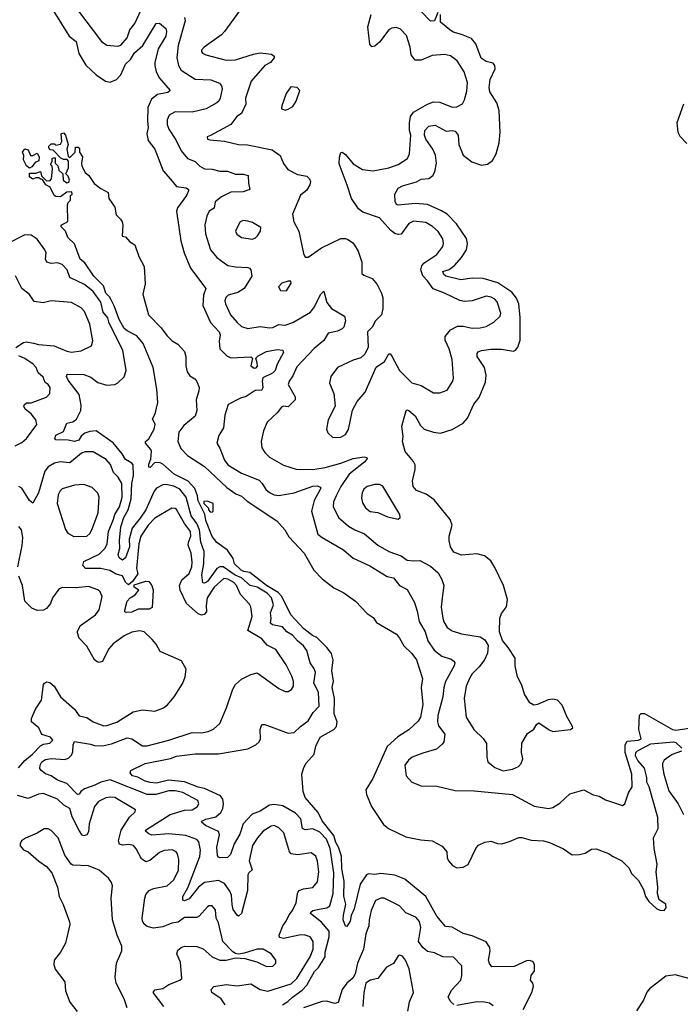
# Model space of a CAD drawing. Extents: x 1839239 to 1929705, y 762242 to 910352.
# Tile 318 of 429: x 1874421 to 1878688, y 882019 to 888382. Entities that reach past the tile are written whole.
import ezdxf

# ---------------------------------------------------------------- set-up
doc = ezdxf.new("R2010")
doc.units = 0

msp = doc.modelspace()

# ---------------------------------------------------------------- linework, layer by layer
at = {"layer": '0CON10XD'}
for points in [[(1874794.7, 888444.7), (1874950.4, 888240.4), (1874985, 888216.5), (1875055, 888210), (1875075, 888217.3), (1875114.6, 888265), (1875133.6, 888315), (1875165, 888356.7), (1875226.9, 888493.1)], [(1874642.7, 888435), (1874741.8, 888275), (1874785, 888240.6), (1874802.9, 888162.9), (1874848.1, 888088.1), (1874915, 888024.5), (1874975, 887983.5), (1875005, 887976.9), (1875046.9, 887995), (1875074.7, 888025), (1875104.6, 888095), (1875136.4, 888123.6), (1875162.4, 888167.6), (1875216.7, 888215), (1875303.6, 888356.4), (1875325, 888360), (1875364.5, 888324.5), (1875368.9, 888305), (1875364.5, 888275.5), (1875316.2, 888193.8), (1875293.1, 888105), (1875293.1, 888085), (1875302.3, 888045), (1875323.3, 888003.3), (1875393.8, 887925), (1875378.2, 887911.8), (1875311.1, 887898.9), (1875272.3, 887867.7), (1875249.7, 887815), (1875246.2, 887726.2), (1875252.1, 887685), (1875241.5, 887645), (1875250.7, 887600.7), (1875295, 887544), (1875347.6, 887405), (1875395, 887350.8), (1875435, 887304), (1875495.6, 887295.6), (1875511.2, 887285), (1875512.5, 887275), (1875498.9, 887245), (1875439.5, 887165), (1875433.6, 887145), (1875461.5, 886951.5), (1875483.3, 886875), (1875525, 886776), (1875623.3, 886645), (1875608.9, 886601.1), (1875603.8, 886535), (1875652.9, 886425), (1875710.3, 886365), (1875715.8, 886345), (1875710.4, 886305), (1875714, 886255), (1875758.5, 886208.5), (1875785, 886196.4), (1875913.8, 886203.8), (1875924.4, 886194.4), (1875913.8, 886145), (1875935, 886129.1), (1875948.2, 886131.8), (1875956.9, 886143.1), (1875956.2, 886165), (1875945.6, 886195), (1875961.7, 886208.3), (1876015, 886237.5), (1876085, 886250), (1876120, 886245), (1876125, 886230), (1876083.9, 886155), (1876072.2, 886115), (1876055, 886097.6), (1875992.4, 886067.6), (1875986.9, 886045), (1875992.2, 886005), (1875985, 885987.5), (1875942, 885985), (1875885, 885946.7), (1875848, 885935), (1875768, 885895), (1875746.7, 885825), (1875738.6, 885745), (1875707.1, 885695), (1875694.3, 885645), (1875713.3, 885613.3), (1875743.8, 885535), (1875765, 885505.6), (1875855, 885452.1), (1875968.9, 885405), (1875988.5, 885385), (1876011.8, 885345), (1876035, 885325.4), (1876065, 885312), (1876095, 885307.5), (1876195, 885324.6), (1876315, 885367.8), (1876345, 885369.1), (1876361.5, 885361.5), (1876365.6, 885355), (1876361.5, 885345), (1876322.7, 885275), (1876305.9, 885205), (1876347.4, 885057.4), (1876374, 885035), (1876512.9, 884955), (1876575, 884901.1), (1876682.6, 884852.6), (1876794.2, 884784.2), (1876835, 884773.8), (1876875, 884725.6), (1876925, 884698.6), (1876971.5, 884615), (1876989.7, 884559.7), (1877001.8, 884491.8), (1877040.4, 884425), (1877057.5, 884367.5), (1877098.2, 884308.2), (1877149.1, 884269.1), (1877208.5, 884248.5), (1877226.3, 884236.3), (1877231.9, 884225), (1877228.8, 884205), (1877172.7, 884105), (1877160.9, 884065), (1877154.8, 884005), (1877121.4, 883885), (1877119.6, 883845), (1877127.4, 883817.4), (1877167.1, 883765), (1877160.6, 883715), (1877151.2, 883698.8), (1877113.1, 883666.9), (1877025, 883642.5), (1876956.2, 883615), (1876932.6, 883597.4), (1876910, 883565), (1876918.6, 883495), (1876954.5, 883454.5), (1877015, 883430), (1877115, 883429.4), (1877235, 883399.4), (1877357.8, 883397.8), (1877605, 883373.8), (1877745, 883299.1), (1877836.4, 883283.6), (1877865, 883291.1), (1877910.6, 883319.4), (1877975, 883378.8), (1878065, 883404.2), (1878125, 883372.9), (1878165, 883363.8), (1878205, 883340.6), (1878315.8, 883304.2), (1878330, 883315), (1878353.8, 883385), (1878378.1, 883425), (1878375.4, 883505), (1878332.1, 883645), (1878332.8, 883695), (1878345, 883719.6), (1878417.5, 883725), (1878435.6, 883735), (1878420.8, 883795), (1878425, 883887.5), (1878435, 883897.5), (1878457.7, 883897.7), (1878637.5, 883795), (1878660.3, 883790.3), (1878745, 883802.9)], [(1875486.1, 888395), (1875489.6, 888375), (1875445.3, 888215), (1875436, 888135), (1875446.9, 888085), (1875464.8, 888054.8), (1875555, 887996.6), (1875655, 887992.7), (1875711.5, 887971.5), (1875724.4, 887955), (1875729.5, 887935), (1875715.4, 887875.4), (1875707.1, 887855), (1875695.5, 887845), (1875625, 887804.6), (1875535, 887784.6), (1875425, 887785.3), (1875386.2, 887765), (1875372.8, 887735), (1875373.3, 887705), (1875383.9, 887675), (1875430.4, 887605), (1875464.3, 887534.3), (1875505.3, 887485.3), (1875555, 887465.4), (1875584.8, 887434.8), (1875615, 887416.9), (1875665, 887415.3), (1875715, 887402.2), (1875763.6, 887403.6), (1875815, 887383.1), (1875865, 887382.9), (1875897.5, 887375), (1875898.6, 887325), (1875907.5, 887285), (1875865, 887270), (1875785, 887266.5), (1875725, 887236.2), (1875684.5, 887205), (1875677.4, 887162.6), (1875646, 887144), (1875629.1, 887110.9), (1875617.3, 887055), (1875621.4, 886998.6), (1875653.1, 886895), (1875695, 886844.5), (1875765, 886793.8), (1875814.7, 886784.7), (1875895, 886780.9), (1875906.7, 886776.7), (1875913.5, 886765), (1875920.8, 886725), (1875871.2, 886645), (1875831.2, 886618.8), (1875768.3, 886601.7), (1875753.6, 886586.4), (1875747.1, 886565), (1875750.4, 886545), (1875783.6, 886475), (1875825, 886424.3), (1875855, 886398.6), (1875895, 886386.7), (1875975, 886398.9), (1876035, 886390), (1876056.9, 886393.1), (1876095, 886411.1), (1876135, 886406.5), (1876185.6, 886424.4), (1876298.8, 886491.2), (1876325.5, 886525), (1876365, 886606), (1876385, 886626.2), (1876404.6, 886555), (1876435, 886514.4), (1876520, 886465), (1876526.7, 886435), (1876515.6, 886395), (1876505, 886382.9), (1876475, 886368.6), (1876414.5, 886355), (1876385, 886308.9), (1876323.7, 886256.3), (1876211.9, 886138.1), (1876185, 886080), (1876160.9, 886045), (1876155.5, 886025), (1876200, 885945), (1876200, 885925), (1876155, 885880), (1876125, 885883.2), (1876112.7, 885877.3), (1876085, 885841.1), (1876019.1, 885780.9), (1875995.5, 885725), (1875980.5, 885655), (1875985.6, 885615), (1876004.6, 885584.6), (1876035.4, 885555.4), (1876125, 885502.5), (1876207.9, 885477.9), (1876315.4, 885475.4), (1876395, 885487.7), (1876495, 885515.3), (1876576.2, 885546.2), (1876645.9, 885555.9), (1876663, 885553), (1876666.7, 885545), (1876650.8, 885525), (1876549.7, 885445), (1876496.1, 885365), (1876464.8, 885305.2), (1876449.3, 885265), (1876446.4, 885235), (1876481.2, 885165), (1876545, 885109.6), (1876585, 885083.9), (1876648.2, 885058.2), (1876735, 884986.5), (1876805, 884945.6), (1876885, 884916.4), (1876925, 884889.2), (1876965, 884883.8), (1877005, 884887.8), (1877075, 884850), (1877125, 884808), (1877148.9, 884765), (1877161.1, 884725), (1877151.7, 884661.7), (1877144.5, 884585), (1877154.5, 884515), (1877161.2, 884491.2), (1877183.3, 884453.3), (1877215, 884432.5), (1877275, 884412.1), (1877395, 884394.3), (1877425, 884374.3), (1877447.5, 884337.5), (1877443.1, 884286.9), (1877424.2, 884245.8), (1877389.6, 884200.4), (1877343.6, 884155), (1877326.5, 884125), (1877306.3, 884073.7), (1877292.9, 883995), (1877304.4, 883875), (1877355, 883794.2), (1877415.7, 883735.7), (1877436.2, 883705), (1877438, 883615), (1877445.8, 883585.8), (1877489.8, 883549.8), (1877545, 883527.8), (1877605, 883538.1), (1877643.8, 883555), (1877660, 883575), (1877670.8, 883605), (1877661.9, 883645), (1877664.3, 883705.7), (1877701.7, 883768.3), (1877743, 883797), (1877760.7, 883829.3), (1877775, 883837.5), (1877841.5, 883791.5), (1877865, 883782.2), (1877980, 883795), (1877993.3, 883805), (1877992, 883815), (1877955, 883878), (1877925, 883950.8), (1877895, 883984.4), (1877865, 883989.6), (1877835, 883986.2), (1877765, 883955.6), (1877741.4, 883951.4), (1877716.8, 883966.8), (1877682.8, 884022.8), (1877665, 884081.4), (1877636.2, 884135), (1877622.4, 884205), (1877620.8, 884255), (1877576.8, 884325), (1877539.9, 884369.9), (1877520.7, 884425), (1877522.1, 884515), (1877534.4, 884545), (1877565, 884587.5), (1877572.7, 884635), (1877545.9, 884725), (1877491.3, 884841.3)], [(1875840.9, 888439.1), (1875744.2, 888305), (1875725.5, 888284.5), (1875613.3, 888205), (1875596.2, 888185), (1875596.2, 888175), (1875601.2, 888165), (1875622.5, 888155), (1875755, 888120), (1875815, 888121.2), (1875930.5, 888159.5), (1875975, 888167.1), (1876048.3, 888158.3), (1876065, 888146.7), (1876065.8, 888135), (1876040.6, 888105), (1876004.3, 888085.7), (1875915.4, 887984.6), (1875880, 887875), (1875882.9, 887835), (1875854.4, 887775), (1875824.8, 887755.2), (1875785.6, 887705), (1875653.3, 887633.3), (1875631.2, 887625), (1875635, 887610), (1875650, 887605), (1875745, 887595.6), (1875835, 887574.5), (1875893.3, 887573.3), (1876051.2, 887541.2), (1876103.1, 887505), (1876125, 887451.2), (1876152.6, 887412.6), (1876215, 887382), (1876275, 887370), (1876294.1, 887354.1), (1876300, 887335), (1876296.2, 887315), (1876273.1, 887276.9), (1876235, 887248), (1876184, 887125), (1876192, 887075), (1876224.3, 887015), (1876255, 886870), (1876265, 886847.5), (1876285, 886846.7), (1876371.7, 886908.3), (1876495, 886967.5), (1876525, 886968), (1876541.2, 886961.2), (1876571.7, 886941.7), (1876584, 886925), (1876608, 886885), (1876632, 886815), (1876631.2, 886741.2), (1876645, 886730), (1876698.7, 886708.7), (1876729.4, 886669.4), (1876757.5, 886615), (1876766.7, 886585), (1876767.1, 886515), (1876758.8, 886475), (1876719.2, 886435), (1876697.5, 886395), (1876668.8, 886365), (1876672.2, 886265), (1876650.3, 886219.7), (1876624.3, 886195.7), (1876575, 886181.4), (1876475, 886134), (1876432, 886075), (1876422.3, 886032.3), (1876450, 885965), (1876460, 885885), (1876414.1, 885795.9), (1876403.3, 885735), (1876411.7, 885711.7), (1876445, 885682), (1876495.5, 885684.5), (1876525, 885702), (1876545, 885732.5), (1876571.3, 885858.7), (1876601.2, 885915), (1876653.3, 885975), (1876724.2, 886135.8), (1876777.6, 886172.4), (1876805, 886223.3), (1876815, 886223.3), (1876825, 886208), (1876874.2, 886115), (1876954.6, 886034.6), (1877015, 886017.5), (1877095, 885969.2), (1877135, 885969.2), (1877183, 885987), (1877220, 886045), (1877222.5, 886065), (1877215.5, 886185.5), (1877195.4, 886255), (1877170.2, 886310.2), (1877170.6, 886335), (1877205, 886377.1), (1877249.3, 886400.7), (1877285, 886401.5), (1877345, 886388.2), (1877395, 886389.5), (1877435, 886398.9), (1877485, 886427.1), (1877524.2, 886465), (1877530, 886485), (1877505, 886557.5), (1877490, 886575), (1877467.5, 886587.5), (1877435, 886595.5), (1877345, 886564.4), (1877295, 886559.4), (1877265, 886566.7), (1877166, 886615), (1877092.8, 886642.8), (1877056.4, 886695), (1877025, 886725.5), (1877013.1, 886765), (1877018.7, 886791.3), (1877031, 886809), (1877116.5, 886865), (1877155.6, 886915), (1877159.5, 886935), (1877154.5, 886965), (1877125, 887012.2), (1877088.1, 887045), (1877045, 887070.4), (1876965, 887080), (1876934.6, 887065), (1876885, 886995.4), (1876865, 886992.5), (1876845, 886999.2), (1876819.1, 887019.1), (1876745, 887101.5), (1876638.8, 887138.8), (1876610, 887160), (1876565.3, 887225.3), (1876536.7, 887313.3), (1876485, 887450), (1876487.5, 887492.5), (1876496.4, 887523.6), (1876505, 887526), (1876525, 887510), (1876575, 887450), (1876635, 887412.5), (1876705.3, 887404.7), (1876805, 887423.3), (1876866.7, 887445), (1876925.4, 887484.6), (1876939.2, 887515), (1876948.1, 887635), (1876940, 887665), (1876938.3, 887715), (1876946.5, 887755), (1876965, 887783.5), (1877055, 887835.3), (1877095, 887850.8), (1877135, 887848.8), (1877215.7, 887815.7), (1877245, 887818.6), (1877281.1, 887838.9), (1877295.5, 887864.5), (1877309.8, 887920.2), (1877313.8, 887975), (1877292.3, 888045), (1877247.8, 888115), (1877205, 888147.5), (1877165, 888156.5), (1877085, 888151.1), (1877015, 888120.8), (1876975, 888120), (1876948.9, 888155), (1876944.5, 888205), (1876919.2, 888279.2), (1876881.3, 888321.3), (1876855, 888331.4), (1876825, 888327.1), (1876805, 888315.8), (1876745, 888236), (1876715, 888211.2), (1876695, 888206.7), (1876682.7, 888222.7), (1876670.9, 888335), (1876692.5, 888415)], [(1877491.3, 884841.3), (1877465, 884885.4), (1877423.5, 884916.5), (1877375, 884928.8), (1877275, 884920.4), (1877225, 884940.5), (1877204.1, 884974.1), (1877195.4, 885015), (1877194.6, 885045), (1877215.8, 885115), (1877202.1, 885152.1), (1877098.9, 885278.9), (1877045.8, 885315), (1876985, 885340), (1876963.9, 885365), (1876957.9, 885402.1), (1876975.3, 885475), (1876975.5, 885505), (1876965, 885525.8), (1876910.3, 885590.3), (1876894.7, 885655), (1876898.3, 885688.3), (1876890, 885755), (1876916.7, 885855), (1876925, 885861.2), (1876935, 885856), (1876975, 885820.6), (1877009.8, 885759.8), (1877035, 885735.2), (1877095, 885715.3), (1877139.8, 885709.8), (1877215, 885732.5), (1877286.7, 885775), (1877313.3, 885806.7), (1877353.8, 885896.2), (1877389.3, 885940.7), (1877430.2, 886039.8), (1877435.3, 886084.7), (1877422.7, 886135), (1877375.4, 886205), (1877375.4, 886224.6), (1877383.1, 886235), (1877405.3, 886244.7), (1877465, 886253.3), (1877533.3, 886253.3), (1877611.2, 886238.8), (1877625, 886246), (1877639.2, 886265), (1877655, 886310), (1877653.7, 886456.3), (1877646.3, 886545), (1877631, 886581), (1877601.3, 886621.3), (1877510.4, 886680.4), (1877415, 886708.1), (1877345, 886710.2), (1877270.1, 886700.1), (1877173.4, 886723.4), (1877160.7, 886735), (1877153.6, 886755), (1877195, 886766.7), (1877231.6, 886795), (1877275, 886844), (1877307.8, 886895), (1877313.4, 886935), (1877306.9, 886966.9), (1877242.3, 887062.3), (1877181.5, 887125), (1877146.6, 887146.6), (1877056.5, 887186.5), (1876975, 887194.5), (1876865, 887183.6), (1876855, 887187.8), (1876846.6, 887206.6), (1876844.1, 887255), (1876866.8, 887293.2), (1876893, 887307), (1876985, 887333.8), (1877015, 887350.6), (1877064.2, 887355), (1877090.5, 887375), (1877102.4, 887397.6), (1877114.4, 887455), (1877106.2, 887506.2), (1877090, 887545), (1877045, 887608.6), (1877036.7, 887635), (1877038.2, 887665), (1877065, 887693.3), (1877105, 887700.8), (1877175, 887660.4), (1877215, 887665.9), (1877235, 887662.1), (1877253.1, 887635), (1877258.8, 887575), (1877285.7, 887505.7), (1877342.6, 887462.6), (1877405, 887442.4), (1877442.2, 887447.8), (1877475, 887472.7), (1877500, 887515), (1877518.3, 887585), (1877524.9, 887655), (1877518.9, 887795), (1877504.1, 887845), (1877457.9, 887915), (1877454.1, 887944.1), (1877460, 887995), (1877492, 888065), (1877491.2, 888085), (1877479.7, 888099.7), (1877435, 888111.8), (1877402, 888132), (1877367.7, 888225), (1877339.3, 888259.3), (1877275, 888286.7), (1877221.2, 888301.2), (1877200, 888315), (1877140, 888365), (1877140, 888415)], [(1877121.7, 888428.3), (1877100, 888375), (1877075, 888372), (1877014.8, 888434.8)], [(1876135, 887796.7), (1876155, 887803.8), (1876185, 887820), (1876208, 887855), (1876231.2, 887925), (1876213.9, 887943.9), (1876172, 887948), (1876142, 887905), (1876114, 887825), (1876113.3, 887805), (1876135, 887796.7)], [(1878710, 887835), (1878665.6, 887715), (1878671.9, 887655), (1878685, 887628), (1878731.1, 887581.1)], [(1877674.4, 881985), (1877730, 882095), (1877739.4, 882135), (1877736, 882155), (1877720, 882175), (1877725.5, 882205), (1877746.2, 882235), (1877746, 882276), (1877735.8, 882295), (1877711.4, 882301.4), (1877695, 882299.6), (1877615, 882263.2), (1877471.2, 882261.2), (1877455, 882281.4), (1877448.9, 882305), (1877459.5, 882365), (1877457.3, 882385), (1877435, 882423.2), (1877345, 882460.5), (1877285, 882476.4), (1877215, 882516.2), (1877172.2, 882522.2), (1877115, 882589.2), (1877045, 882716.5), (1876908.1, 882828.1), (1876845, 882853.3), (1876755, 882863.2), (1876715, 882858), (1876675, 882861.5), (1876662.2, 882855), (1876620, 882795), (1876581.8, 882635), (1876563.2, 882593.2), (1876556.4, 882555), (1876535, 882522.5), (1876525, 882524), (1876511.3, 882565), (1876511.9, 882595), (1876528.9, 882665), (1876515, 882717.5), (1876516.7, 882815), (1876501.7, 882895), (1876500.4, 882975), (1876480.6, 883035), (1876463.9, 883065), (1876449.8, 883109.8), (1876374.8, 883205), (1876348.2, 883258.2), (1876265, 883354.3), (1876252.2, 883395), (1876244.6, 883505.4), (1876255, 883543.1), (1876270.4, 883575), (1876323.1, 883635), (1876335, 883686.7), (1876362.9, 883745), (1876450, 883795), (1876467.8, 883815), (1876471.9, 883845), (1876453.5, 883895), (1876454, 883994), (1876438.8, 884065), (1876447.9, 884107.9), (1876438.1, 884175), (1876447, 884243), (1876436.4, 884285), (1876405.5, 884325.5), (1876340.2, 884390.2), (1876313, 884403), (1876256.8, 884445), (1876173.6, 884535), (1876113.6, 884653.6), (1876090.8, 884680.8), (1876015, 884725.8), (1875908.3, 884808.3), (1875869.4, 884815), (1875852.1, 884825), (1875808.8, 884865), (1875799.5, 884899.5), (1875764.1, 884954.1), (1875695, 885004), (1875665, 885042), (1875624, 885145), (1875617, 885187), (1875595, 885230), (1875575, 885272.5), (1875570, 885305), (1875552.3, 885352.3), (1875509.3, 885399.3), (1875418.5, 885445), (1875345, 885509.2), (1875325, 885519.2), (1875292, 885518), (1875265, 885487.5), (1875255, 885490), (1875255, 885510), (1875268.6, 885541.4), (1875272.4, 885592.4), (1875268.6, 885605), (1875233.8, 885645), (1875233.3, 885655), (1875255, 885672.5), (1875290.6, 885735), (1875296.1, 885766.1), (1875278.3, 885801.7), (1875296.7, 885835), (1875313, 885907), (1875308, 885995), (1875283.8, 886135), (1875218.5, 886288.5), (1875178, 886338), (1875115, 886370), (1875095, 886386.9), (1875062.7, 886445), (1875032.1, 886532.1), (1875011.5, 886571.5), (1875001.5, 886591.5), (1874977.5, 886615), (1874962.4, 886662.4), (1874901.1, 886725), (1874841.3, 886811.3), (1874812.5, 886835), (1874775, 886932.5), (1874732.5, 886975), (1874717.5, 887015), (1874687.5, 887045), (1874693.9, 887056.1), (1874731.7, 887078.3), (1874730, 887185), (1874735, 887200), (1874750, 887215), (1874750, 887245), (1874760, 887255), (1874758.3, 887268.3), (1874725, 887267.5), (1874685, 887237.5), (1874655, 887238.8), (1874643.8, 887245), (1874618.3, 887298.3), (1874590, 887315), (1874568.3, 887348.3), (1874555, 887350), (1874545, 887360), (1874525, 887360), (1874505, 887350), (1874484.3, 887365.7), (1874485, 887390), (1874525, 887390), (1874555, 887400), (1874561.7, 887371.7), (1874591.7, 887341.7), (1874615, 887340), (1874626.4, 887353.6), (1874632.5, 887415), (1874630, 887435), (1874620, 887445), (1874630, 887465), (1874630, 887485), (1874645, 887490), (1874650, 887485), (1874650, 887455), (1874667, 887437), (1874675, 887410), (1874700, 887385), (1874702.5, 887345), (1874725, 887327.5), (1874739.3, 887330.7), (1874742.5, 887345), (1874735, 887370), (1874720, 887385), (1874737.5, 887425), (1874737, 887467), (1874727.5, 887477.5), (1874705, 887477.5), (1874686.2, 887486.2), (1874638.3, 887538.3), (1874615, 887540), (1874610, 887555), (1874610, 887565), (1874625, 887580), (1874645, 887580), (1874655, 887570), (1874685, 887577.5), (1874693.3, 887595), (1874690, 887645), (1874705, 887650), (1874716.2, 887636.2), (1874733.8, 887575), (1874726.2, 887545), (1874735, 887500), (1874745, 887490), (1874780, 887525), (1874781.7, 887558.3), (1874798.3, 887558.3), (1874807, 887547), (1874807.5, 887525), (1874826.7, 887495), (1874820, 887455), (1874823.3, 887435), (1874843.9, 887393.9), (1874867.5, 887375), (1874902.3, 887322.3), (1874945, 887290), (1874992.5, 887265), (1874997.5, 887225), (1875035, 887170), (1875045, 887120), (1875073, 887093), (1875082.5, 887075), (1875086.7, 887055), (1875082.5, 886982.5), (1875105, 886977.5), (1875132, 886945), (1875165.6, 886925.6), (1875190.9, 886850.9), (1875225, 886787.5), (1875231.2, 886675), (1875217, 886607), (1875253.8, 886475), (1875335, 886391.2), (1875371.7, 886341.7), (1875406.9, 886306.9), (1875443.3, 886285), (1875485, 886237.5), (1875493.8, 886205), (1875493.8, 886145), (1875504, 886105), (1875520.3, 886080.3), (1875551.7, 886061.7), (1875565, 886042.5), (1875580, 886005), (1875577.7, 885982.3), (1875560.5, 885925), (1875564.4, 885855), (1875555, 885818.8), (1875481.3, 885758.7), (1875449.6, 885715), (1875442.2, 885655), (1875461.2, 885611.2), (1875504.7, 885564.7), (1875615, 885494.3), (1875759.3, 885359.3), (1875818.3, 885318.3), (1875855, 885301.4), (1875889.7, 885269.7), (1876083.2, 885143.2), (1876134.3, 885085), (1876160.3, 885040.3), (1876259.5, 884935), (1876322, 884825), (1876375, 884769.2), (1876450.3, 884710.3)], [(1874485, 887422.5), (1874465, 887437.5), (1874446.7, 887475), (1874447, 887503), (1874440, 887525), (1874453.6, 887546.4), (1874475, 887540), (1874490, 887505), (1874507, 887503), (1874535, 887520), (1874546.1, 887496.1), (1874545, 887470), (1874520.7, 887459.3), (1874499.3, 887430.7), (1874485, 887422.5)], [(1875925, 886964.3), (1875945, 886972), (1875958, 886985), (1875976.7, 887015), (1875978.8, 887038.8), (1875925, 887070), (1875895, 887080), (1875865, 887083.3), (1875845, 887076), (1875818.8, 887025), (1875816.2, 887015), (1875823.8, 886995), (1875855, 886974.4), (1875925, 886964.3)], [(1874744.8, 886714.8), (1874727.2, 886765), (1874695, 886800), (1874665, 886809.7), (1874625, 886806.8), (1874595.5, 886815.5), (1874588.9, 886835), (1874592.7, 886875), (1874583.8, 886895), (1874533.6, 886963.6), (1874495, 886989.1), (1874455, 886990.4), (1874345.5, 886934.5)], [(1874510.7, 886290.7), (1874542.5, 886282.5), (1874643.7, 886273.7), (1874725, 886239.2), (1874755, 886233.8), (1874817.5, 886242.5), (1874885, 886273.8), (1874892.7, 886307.3), (1874873.5, 886415), (1874839.4, 886495), (1874819.1, 886519.1), (1874755, 886553.1), (1874625, 886565.8), (1874572.1, 886552.1), (1874515, 886560.8), (1874483.8, 886605), (1874435, 886643.8), (1874395, 886726.7)], [(1876118, 882015), (1876154.1, 882035.9), (1876183.6, 882065), (1876245, 882109.2), (1876276.5, 882143.5), (1876325, 882231.1), (1876352.4, 882257.6), (1876395.2, 882325), (1876395.2, 882355), (1876419.8, 882455), (1876421.1, 882491.1), (1876370.1, 882550.1), (1876300, 882605), (1876301.4, 882615), (1876313.8, 882625), (1876355.8, 882634.2), (1876405, 882641.2), (1876424.4, 882655), (1876446, 882735), (1876450.8, 882869.2), (1876426.1, 883025), (1876402, 883085), (1876360.2, 883130.2), (1876315, 883153), (1876265, 883146.2), (1876247.3, 883155), (1876236.9, 883216.9), (1876203.3, 883253.3), (1876120.6, 883300.6), (1876065, 883310), (1876035.3, 883304.7), (1875975, 883266.2), (1875922.7, 883247.3), (1875863.9, 883185), (1875842.3, 883117.7), (1875806.2, 883055), (1875782.4, 882987.6), (1875762.7, 882967.3), (1875715.8, 882965.8), (1875705, 882970), (1875700, 882980), (1875695.3, 883035), (1875711.9, 883115), (1875705.7, 883135.7), (1875621.9, 883175), (1875596, 883195), (1875602, 883205), (1875624, 883215), (1875689.2, 883230.8), (1875721.2, 883258.8), (1875733.9, 883285), (1875738.2, 883315), (1875732.7, 883345), (1875718.9, 883365), (1875615, 883413.9), (1875575, 883421.4), (1875485, 883457.2), (1875383.3, 883466.7), (1875305, 883448.5), (1875265, 883451.2), (1875231, 883461), (1875185, 883487.1), (1875150, 883495), (1875135.6, 883515), (1875140, 883530), (1875231.9, 883575), (1875395, 883607.4), (1875435, 883621.9), (1875555, 883637.7), (1875705, 883636.8), (1875895, 883669.8), (1875947.5, 883695), (1875967.5, 883715), (1875977.1, 883735), (1875974.5, 883795.5), (1875985, 883826.2), (1876005, 883827.5), (1876155, 883771.9), (1876195, 883774.2), (1876234.3, 883815), (1876285, 883850.6), (1876316.8, 883905), (1876356.5, 883945), (1876351.2, 884035), (1876322, 884095), (1876331.6, 884165), (1876321.5, 884191.5), (1876297.5, 884225), (1876275, 884304.2), (1876255.2, 884335.2), (1876215, 884367.8), (1876183.1, 884405), (1876147.8, 884425), (1876117.8, 884457.8), (1876055, 884471.7), (1876042.1, 884482.1), (1876046.5, 884515), (1876042.2, 884547.8), (1876060.1, 884600.1), (1876047.9, 884645), (1876018.7, 884675), (1875955, 884714.2), (1875910.4, 884725), (1875854.2, 884774.2), (1875812.6, 884792.6), (1875735, 884845.1), (1875715, 884845.8), (1875694.6, 884835.4), (1875635, 884751.5), (1875615, 884739.3), (1875603.4, 884743.4), (1875597, 884795), (1875610.9, 884865), (1875613.5, 884945), (1875591.8, 885005), (1875581.9, 885085), (1875565.9, 885125.9), (1875529.9, 885175), (1875496.9, 885295), (1875455, 885348.6), (1875416.3, 885366.3), (1875365, 885378.8), (1875345, 885376), (1875305, 885353.8), (1875289.4, 885335), (1875237, 885215), (1875199.9, 885160.1), (1875148.6, 885095), (1875129, 885025), (1875130.2, 884975), (1875105.7, 884905), (1875085, 884888.5), (1875063.7, 884903.7), (1875058.1, 884925), (1875068.8, 884965), (1875066.8, 885015), (1875074.6, 885105), (1875093.1, 885165), (1875122.3, 885215), (1875141.1, 885285), (1875144.6, 885385), (1875156.4, 885436.4), (1875154.1, 885504.1), (1875145, 885516.4), (1875105, 885538.5), (1875083.1, 885575), (1875025, 885646.7), (1874915, 885723.9), (1874875, 885721.4), (1874841.4, 885708.6), (1874818.9, 885691.1), (1874802.2, 885665), (1874774.7, 885654.7), (1874735, 885664.3), (1874655, 885666.7), (1874648.8, 885675), (1874655, 885696.2), (1874705, 885721.2), (1874725, 885773.8), (1874765, 885783.3), (1874788.9, 885801.1), (1874815.5, 885855), (1874819.3, 885890.7), (1874805, 885959.2), (1874735, 886052.5), (1874724.4, 886075.6), (1874728.3, 886091.7), (1874835, 886088.5), (1874880.7, 886070.7), (1874925, 886037.3), (1874985, 886020), (1875035, 886024.3), (1875055, 886034), (1875095.4, 886074.6), (1875109.4, 886115), (1875088.2, 886245), (1875000, 886420), (1874990, 886455), (1874960.5, 886490.5), (1874945, 886556.9), (1874895, 886624.1), (1874839.3, 886669.3), (1874744.8, 886714.8)], [(1876145, 886630), (1876175, 886680), (1876171.7, 886691.7), (1876155, 886692.5), (1876115, 886678.8), (1876092.5, 886655), (1876105, 886632.5), (1876145, 886630)], [(1874396.6, 886263.4), (1874445, 886295.5), (1874465, 886300.4), (1874510.7, 886290.7)], [(1874392.5, 885627.5), (1874435, 885649.2), (1874466, 885675), (1874531.5, 885765), (1874526, 885796), (1874494.5, 885835), (1874457.3, 885865), (1874448.8, 885885), (1874451.5, 885895), (1874465, 885905.6), (1874495, 885905.5), (1874595, 885942.5), (1874615, 885966.2), (1874617.8, 886005), (1874605, 886024.6), (1874586.2, 886036.2), (1874572.1, 886072.1), (1874540.2, 886100.2), (1874526.8, 886135), (1874508.5, 886155), (1874455, 886191.8), (1874415, 886210)], [(1875747.8, 882015), (1875722.9, 882055), (1875662.9, 882095), (1875657.8, 882115), (1875675.4, 882134.6), (1875755, 882146.8), (1875825, 882138.8), (1875915, 882150.4), (1875975, 882114.2), (1876025, 882103.8), (1876175, 882150.5), (1876211.6, 882185), (1876297.9, 882325), (1876315.9, 882375), (1876316.9, 882425), (1876298.6, 882455), (1876257.9, 882467.9), (1876226.5, 882466.5), (1876125, 882443.5), (1876099.6, 882449.6), (1876096.7, 882465), (1876120.2, 882525), (1876142.9, 882555), (1876162.1, 882597.9), (1876182.7, 882625), (1876206.3, 882675), (1876215.3, 882735), (1876225, 882753.5), (1876255, 882764.7), (1876315, 882774.6), (1876345, 882810), (1876354, 882875), (1876344.7, 882944.7), (1876334.4, 882975), (1876305, 882997.8), (1876216, 882984), (1876175, 882990.4), (1876164.2, 883005), (1876126.9, 883126.9), (1876095, 883159.1), (1876065, 883174.6), (1876045, 883169.1), (1875993.4, 883136.6), (1875956.5, 883095), (1875925.4, 883045), (1875903.9, 882945), (1875922.3, 882887.7), (1875901, 882869), (1875894.3, 882855), (1875892.9, 882755), (1875855, 882606), (1875835, 882589.2), (1875825, 882595.7), (1875800.8, 882630.8), (1875794.2, 882664.2), (1875788.5, 882725), (1875778.9, 882748.9), (1875745, 882800.4), (1875705, 882818.5), (1875614.3, 882805.7), (1875575.8, 882775), (1875515, 882700.6), (1875485, 882687.5), (1875475, 882691.2), (1875475.6, 882715), (1875508.2, 882771.8), (1875584, 882974), (1875589.7, 883015), (1875579.3, 883069.3), (1875565, 883084), (1875495, 883109), (1875385, 883120.3), (1875275, 883112.7), (1875255, 883119.4), (1875236, 883135), (1875233.8, 883145), (1875393.6, 883246.4), (1875485, 883272.3), (1875535, 883275.4), (1875567.5, 883295), (1875578.5, 883315), (1875571.9, 883335), (1875475, 883388), (1875425, 883398.4), (1875385, 883398.9), (1875300, 883375), (1875245, 883374.8), (1875005, 883468.4), (1874945, 883455.2), (1874906, 883434), (1874839.3, 883410.7), (1874816.6, 883395), (1874805, 883375.7), (1874795, 883374.4), (1874724.8, 883444.8), (1874665, 883466.5), (1874625, 883495.3), (1874588.9, 883508.9), (1874559.4, 883529.4), (1874552.2, 883542.2), (1874554.4, 883565), (1874565, 883585.7), (1874588.4, 883601.6), (1874625, 883606.8), (1874715, 883601.2), (1874738, 883612), (1874755, 883628.8), (1874765, 883650), (1874766.9, 883695), (1874775, 883718), (1874879, 883699), (1874905, 883691.8), (1874955, 883690), (1875015, 883702.7), (1875115, 883741.8), (1875145.3, 883735.3), (1875215, 883690), (1875245, 883688.8), (1875385, 883726.2), (1875535, 883775.5), (1875595, 883773.8), (1875638.1, 883781.9), (1875672.6, 883797.4), (1875715, 883833.8), (1875758.1, 883935), (1875797.1, 884055), (1875815.5, 884084.5), (1875855, 884120.8), (1875915, 884150), (1875955, 884160), (1876095, 884059.2), (1876135, 884040), (1876155, 884039.2), (1876177.8, 884052.2), (1876189.2, 884075), (1876190, 884105), (1876179.4, 884139.4), (1876142.8, 884212.8), (1876075, 884310.8), (1876020.1, 884340.1), (1875985, 884381.4), (1875894.7, 884434.7), (1875923.6, 884525), (1875915, 884587.5), (1875905.6, 884605.6), (1875847.7, 884667.7), (1875822.2, 884725), (1875805, 884745.6), (1875765, 884767.1), (1875740.2, 884769.8), (1875678.2, 884715), (1875633.1, 884645), (1875625.3, 884595), (1875627.3, 884555), (1875612.9, 884537.1), (1875595, 884533.6), (1875575, 884541.5), (1875499.6, 884609.6), (1875457.2, 884695), (1875453.8, 884725), (1875469.1, 884760.9), (1875516.6, 884803.4), (1875532.5, 884845), (1875535.3, 884875), (1875528, 884935), (1875509.8, 884985), (1875510.9, 885005), (1875526.3, 885045), (1875525.2, 885075), (1875486, 885126), (1875435, 885215.6), (1875425, 885223.3), (1875405, 885225.6), (1875295, 885160), (1875250.4, 885115), (1875204.2, 885045), (1875191.6, 884995), (1875175.8, 884835), (1875185, 884800), (1875149.3, 884750.7), (1875125, 884730), (1875105, 884746.2), (1875085, 884786.7), (1875045, 884798.2), (1875002.6, 884822.6), (1874945, 884834.8), (1874846.1, 884836.1), (1874828.8, 884855), (1874835, 884880), (1874935, 884926.7), (1874974.1, 884965.9), (1874986.2, 884995), (1874994.8, 885075), (1875026.1, 885153.9), (1875036.7, 885185), (1875065, 885234.4), (1875082.8, 885295), (1875081.3, 885385), (1875058.1, 885425), (1875028.2, 885455), (1875007.1, 885507.1), (1874979.3, 885539.3), (1874895, 885589.2), (1874845, 885589.2), (1874819.5, 885580.5), (1874745, 885517.6), (1874683.3, 885525), (1874645.8, 885515), (1874605, 885492.7), (1874583.2, 885465), (1874542.1, 885325), (1874505, 885257.5), (1874485, 885274), (1874434.4, 885354.4), (1874415, 885364.3)], [(1874771.7, 885041.7), (1874855, 885043.3), (1874875, 885060.8), (1874887.5, 885085), (1874927.8, 885195), (1874934.4, 885295), (1874925, 885321.2), (1874888.7, 885358.7), (1874835, 885378.6), (1874775, 885374.4), (1874695, 885349.2), (1874682, 885338), (1874668.7, 885311.3), (1874662.5, 885255), (1874716.9, 885086.9), (1874733.2, 885063.2), (1874771.7, 885041.7)], [(1876865, 885153.8), (1876878.8, 885165), (1876875.8, 885185), (1876767, 885367), (1876745, 885378.1), (1876715, 885378.9), (1876666.7, 885365), (1876645, 885347.5), (1876632.9, 885325), (1876628.3, 885291.7), (1876635, 885260), (1876655, 885227.5), (1876685, 885204.4), (1876735, 885197.5), (1876797.9, 885167.9), (1876865, 885153.8)], [(1875665, 885200), (1875670, 885205), (1875670, 885255), (1875635, 885270), (1875611.7, 885268.3), (1875610, 885255), (1875640, 885225), (1875640, 885215), (1875651.7, 885201.7), (1875665, 885200)], [(1874408.8, 884845), (1874437.3, 884982.7), (1874442, 885035), (1874433.1, 885085), (1874415, 885107.3)], [(1874414, 883546), (1874453.3, 883595), (1874504.7, 883635), (1874555, 883689.6), (1874575, 883700.4), (1874615, 883705.3), (1874635.3, 883725), (1874621.2, 883745), (1874565, 883763.1), (1874545.8, 883805.8), (1874498.5, 883845), (1874497.5, 883865), (1874522.2, 883925), (1874561.8, 883985), (1874575.7, 884085), (1874580.8, 884095), (1874595, 884101.9), (1874615, 884097.8), (1874644.7, 884074.7), (1874685.4, 884005), (1874775.3, 883925.3), (1874805, 883883.6), (1874855, 883872.3), (1874895, 883844.7), (1874965, 883818.9), (1874985, 883819.6), (1875047.8, 883842.2), (1875155, 883909.4), (1875215, 883922.1), (1875295, 883912.9), (1875345, 883932), (1875375, 883953.8), (1875420, 884005), (1875474, 884095), (1875490.8, 884135), (1875496.2, 884185), (1875467.3, 884237.3), (1875328.3, 884298.3), (1875302.2, 884345), (1875275.9, 884375.9), (1875225, 884426.5), (1875195, 884432.1), (1875145, 884424.6), (1875095, 884400.5), (1875025, 884348.5), (1874995, 884313.1), (1874955.4, 884234.6), (1874935, 884226.9), (1874921.1, 884231.1), (1874904.3, 884245), (1874854, 884334), (1874804.4, 884385), (1874792.5, 884425), (1874813.8, 884466.2), (1874911.5, 884535), (1874935, 884568.6), (1874954.5, 884655), (1874941.9, 884685), (1874925, 884698.2), (1874865, 884717.9), (1874785, 884711.1), (1874695, 884713.3), (1874675, 884702.5), (1874633.3, 884645), (1874620.7, 884609.3), (1874593.9, 884576.1), (1874575, 884566.7), (1874535, 884563.8), (1874499.5, 884579.5), (1874454, 884625), (1874440, 884725), (1874416.5, 884785)], [(1875110, 884550), (1875101.2, 884555), (1875100.8, 884565), (1875114.6, 884625), (1875134.8, 884645.2), (1875167.9, 884665), (1875190, 884695), (1875160, 884715), (1875160, 884730), (1875235, 884754), (1875255, 884750), (1875275, 884726.2), (1875283.6, 884695), (1875276.2, 884583.8), (1875257.1, 884572.9), (1875187, 884573), (1875145, 884551.8), (1875110, 884550)], [(1876450.3, 884710.3), (1876515, 884678.8), (1876590, 884625), (1876665, 884543.3), (1876705, 884517.5), (1876726.4, 884486.4), (1876855, 884410), (1876875.5, 884385.5), (1876902, 884335), (1876955, 884285.8), (1876984.2, 884245), (1877022.9, 884125), (1877014, 884065), (1877024.5, 883955.5), (1877010.5, 883875), (1876995, 883847.5), (1876935, 883792.5), (1876863.1, 883746.9), (1876795, 883684.2), (1876702.4, 883477.6), (1876658, 883405), (1876661.2, 883375), (1876693.3, 883296.7), (1876771.7, 883181.7), (1876803.9, 883153.9), (1876915, 883102), (1877012.3, 883082.3), (1877086.1, 883076.1), (1877150.5, 883040.5), (1877180, 883005), (1877183.3, 882965), (1877191.2, 882945), (1877216, 882915), (1877245, 882900.6), (1877285.6, 882904.4), (1877318.3, 882921.7), (1877369.3, 883030.7), (1877385, 883046.7), (1877425, 883066.7), (1877465, 883072.5), (1877508.3, 883058.3), (1877535, 883056.7), (1877585, 883070), (1877645.9, 883095.9), (1877665, 883095.8), (1877725, 883078.5), (1877805, 883074.2), (1877844.1, 883064.1), (1877935, 883023.8), (1877990, 882985), (1878035, 882986), (1878074.1, 882995.9), (1878115, 883022), (1878144.1, 883024.1), (1878225, 882993.8), (1878254.4, 882974.4), (1878310, 882945), (1878358.2, 882898.2), (1878373.1, 882865), (1878418.6, 882818.6), (1878449.8, 882759.8), (1878464.4, 882715), (1878485, 882682.9), (1878536.3, 882636.3), (1878556.2, 882626.2), (1878585, 882624.4), (1878597.8, 882642.2), (1878595, 882665.4), (1878552.9, 882692.9), (1878541.4, 882735), (1878544.4, 882775), (1878532.1, 882875), (1878538.5, 882925), (1878518.8, 883025), (1878516.1, 883095), (1878545.5, 883154.5), (1878544.4, 883225), (1878488.1, 883425), (1878473.3, 883455), (1878472.1, 883485), (1878456.6, 883545), (1878414.9, 883594.9), (1878398.3, 883625), (1878401.4, 883645), (1878412.8, 883657.2), (1878498.9, 883701.1), (1878645, 883714.8), (1878659.6, 883709.6), (1878698, 883675)], [(1878696.5, 883655), (1878635, 883632.3), (1878585, 883596.3), (1878572.9, 883575), (1878572.8, 883555), (1878581.5, 883505), (1878615, 883398.9), (1878675.5, 883315), (1878709.1, 883245)], [(1875351.5, 882005), (1875282.5, 882095), (1875295, 882111.4), (1875345, 882120), (1875383.5, 882146.5), (1875455.5, 882174.5), (1875468, 882185), (1875460.9, 882290.9), (1875435.6, 882345), (1875441.7, 882368.3), (1875463.2, 882386.8), (1875485, 882393.6), (1875565, 882392.5), (1875606.3, 882376.3), (1875664, 882325), (1875714.6, 882304.6), (1875755.4, 882304.6), (1875815, 882318.8), (1875875, 882314.2), (1875952.2, 882292.2), (1876015, 882263.1), (1876056.7, 882265), (1876076.2, 882285), (1876076.2, 882305), (1876046, 882345), (1875995, 882374.4), (1875955, 882375.6), (1875871.2, 882348.8), (1875835, 882343.3), (1875815, 882346.2), (1875798.3, 882358.3), (1875733.1, 882425), (1875704.6, 882545), (1875690.6, 882575), (1875685, 882630), (1875664.1, 882654.1), (1875645, 882655.8), (1875635, 882648.6), (1875581, 882589), (1875565, 882580.5), (1875485, 882579.1), (1875445, 882549), (1875405, 882543.9), (1875368.3, 882528.3), (1875345, 882518.8), (1875285, 882510), (1875245, 882520.5), (1875225, 882537.1), (1875214.5, 882555), (1875211.8, 882575), (1875228.6, 882705), (1875235, 882729.4), (1875256.9, 882755), (1875285, 882766.6), (1875374.7, 882785.3), (1875417.7, 882822.3), (1875446, 882885), (1875449.5, 882955), (1875440.7, 882990.7), (1875432, 883005), (1875407, 883017), (1875355, 883013.6), (1875325, 883000), (1875262.1, 882947.9), (1875235, 882939.2), (1875208, 882958), (1875174.2, 883024.2), (1875155.6, 883045), (1875125, 883051.8), (1875085, 883046.2), (1875065, 883054.4), (1875060, 883075), (1875077.5, 883145), (1875131.5, 883228.5), (1875166.9, 883263.1), (1875168.6, 883275), (1875035, 883355.4), (1875005, 883358.2), (1874977.5, 883352.5), (1874931.3, 883328.7), (1874905, 883297.1), (1874869.8, 883185), (1874865, 883134), (1874855, 883114), (1874835, 883107.5), (1874825, 883112), (1874805, 883141.4), (1874760.7, 883230.7), (1874745, 883283.1), (1874705.7, 883305.7), (1874665.3, 883345.3), (1874575, 883381.8), (1874542.3, 883377.7), (1874475, 883349.7), (1874408, 883368)], [(1875115.4, 881995), (1875095.3, 882055), (1875045.2, 882155.2), (1875038.4, 882195), (1875045.6, 882285), (1875080, 882365), (1875082, 882395), (1875051.5, 882465), (1875020, 882565), (1875013.1, 882705), (1875020, 882785), (1875013.8, 882805), (1874994.2, 882834.2), (1874935, 882885.8), (1874865, 882912.9), (1874765, 882918), (1874754.3, 882924.3), (1874712.5, 882982.5), (1874669.2, 883095), (1874625, 883142), (1874605, 883152), (1874578.3, 883151.7), (1874535, 883123.8), (1874457.7, 883092.3), (1874432.5, 883075), (1874423.6, 883056.4), (1874425, 883042.5), (1874445, 883016.7), (1874475, 883003.8), (1874545, 882943.8), (1874595, 882910), (1874628.3, 882868.3), (1874665.7, 882775.7), (1874675.8, 882715), (1874703, 882663), (1874742.3, 882552.3), (1874746, 882535), (1874716.9, 882413.1), (1874683.8, 882355), (1874643.3, 882305), (1874641.2, 882275), (1874651.2, 882245), (1874712, 882165), (1874718, 882105), (1874745, 882032.5), (1874792.3, 881972.3)], [(1877225, 882017.9), (1877206.4, 882035), (1877190, 882065), (1877210.3, 882109.7), (1877271.2, 882175), (1877277.5, 882205), (1877276.8, 882266.8), (1877223.9, 882323.9), (1877155, 882326), (1877101.3, 882351.3), (1877055, 882360.4), (1877025.6, 882385), (1876997.6, 882425), (1877012.7, 882515), (1877003.8, 882553.8), (1876981.1, 882581.1), (1876915, 882610.4), (1876875, 882655.6), (1876775, 882704.3), (1876755, 882705.6), (1876720.2, 882689.8), (1876692.2, 882625), (1876678.7, 882565), (1876677.2, 882525), (1876656.5, 882475), (1876642.9, 882375), (1876602.9, 882285), (1876589.1, 882215), (1876572.3, 882187.7), (1876535, 882156), (1876504.1, 882115), (1876479.1, 882030.9), (1876455.7, 882024.3), (1876405, 882038.2), (1876375, 882037.3), (1876253.9, 881996.1)], [(1876927.5, 881975), (1876940, 882035), (1876964.2, 882095), (1876937.2, 882247.2), (1876912.9, 882305), (1876895, 882329.2), (1876875, 882337.1), (1876865, 882332), (1876835, 882282), (1876790.7, 882259.3), (1876735, 882185.8), (1876686, 882175), (1876657.3, 882155), (1876644.7, 882095), (1876638.8, 882005)], [(1878743.8, 882185), (1878655, 882208.2), (1878595, 882200.5), (1878490.4, 882119.6), (1878472.5, 882097.5), (1878450.9, 882045), (1878405, 881976.7)], [(1877479.7, 882009.7), (1877455, 882025.7), (1877423.1, 882033.1), (1877375, 882033.8), (1877245, 882010)]]:
    msp.add_lwpolyline(points, dxfattribs=at)

doc.saveas('drawing.dxf')
